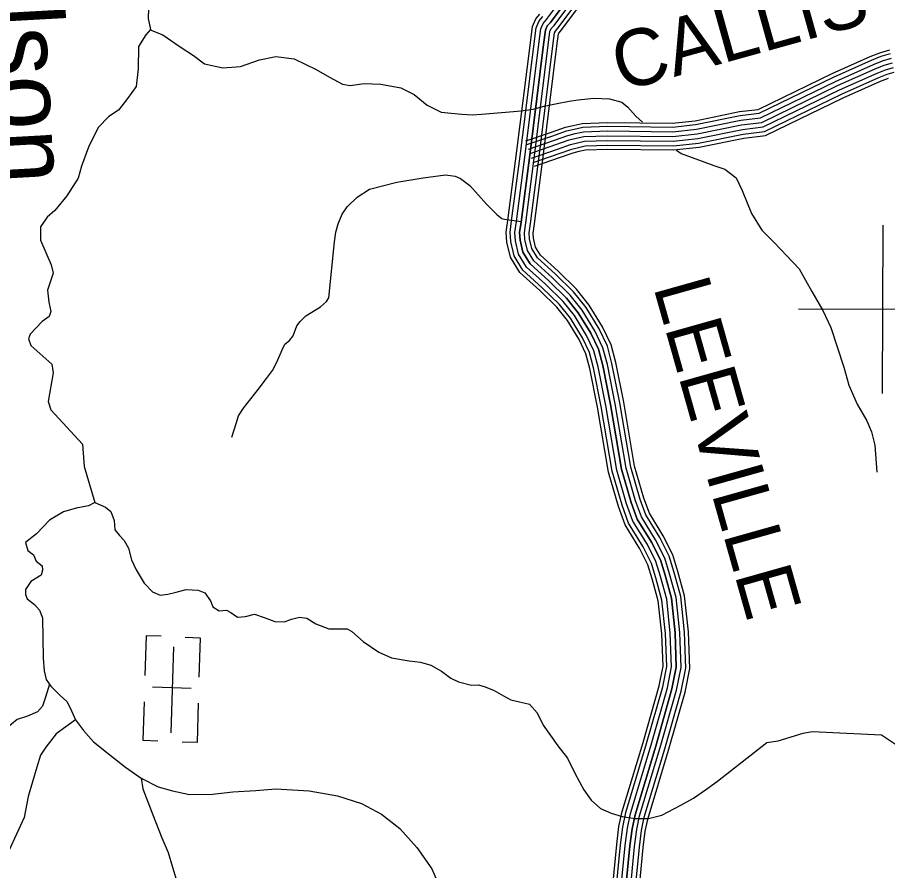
# Model space of a CAD drawing. Extents: x 1788175 to 1969470, y 584502 to 738744.
# Drawn here: x 1839858 to 1845544, y 663962 to 669540 of the extents above; entities that cross this region are included whole.
import ezdxf

# ---------------------------------------------------------------- set-up
doc = ezdxf.new("R2010")
doc.units = 0
for name, color, linetype in [('DESIGN - DRAINAGE - Bridges and Cross Drains Size Text', 7, 'Continuous'), ('DESIGN - ROW - Right-of-Way and Easement Labels', 7, 'Continuous'), ('DESIGN - TRANSPORTATION - Text', 7, 'Continuous'), ('DESIGN - UTILITIES - Cable (Underground) with Text', 7, 'Continuous'), ('SURVEY - CONTOURS - Index with Text', 7, 'Continuous'), ('SURVEY - DRAINAGE - Bridge Hydraulic Data - Points - Locators', 7, 'Continuous'), ('SURVEY - TRANSPORTATION - Roads', 7, 'Continuous')]:
    doc.layers.add(name, color=color, linetype=linetype)

msp = doc.modelspace()

# ---------------------------------------------------------------- linework, layer by layer
at = {"layer": 'DESIGN - TRANSPORTATION - Text'}
for points in [[(1840009.7, 670916.7), (1840054.7, 670749.3), (1840117.9, 670684.5), (1840180.6, 670591.7), (1840291.4, 670504.3), (1840414.5, 670438.7), (1840632, 670255.9), (1840695.1, 670195.1), (1840698.9, 670016.9), (1840711.4, 669894.6), (1840719.3, 669732.4), (1840712.8, 669532.3), (1840727.9, 669460), (1840697.5, 669426.4), (1840648.6, 669348.9), (1840646.8, 669204.8), (1840633.4, 669088.8), (1840576.4, 669009.5), (1840517.6, 668934.1), (1840455.1, 668892.8), (1840386.3, 668819.6), (1840322.7, 668692.3), (1840277.2, 668566.7)], [(1840726.3, 669458.2), (1840807.4, 669425), (1840914.4, 669351.7), (1841007.5, 669290.5), (1841080.8, 669237.5), (1841200.3, 669210.1), (1841316.3, 669218.7), (1841438.7, 669263.2), (1841546.8, 669283.9), (1841665.4, 669269.7), (1841809.5, 669198.7), (1841896.8, 669149.6), (1841982.1, 669102.5), (1842032, 669093.9), (1842124, 669108.8), (1842231.9, 669103.5), (1842363.4, 669079.8), (1842450.8, 669036.7), (1842535.9, 668967.1)], [(1842535.9, 668967.1), (1842627.2, 668919.9), (1842692.8, 668913.3), (1842761.7, 668906.8), (1842830.5, 668903.5), (1842889.6, 668906.8), (1842994.5, 668916.6), (1843073.2, 668923.2), (1843148.6, 668929.7), (1843227.3, 668939.6), (1843299.5, 668959.3), (1843374.9, 668975.6), (1843463.5, 668992), (1843522.5, 669001.9), (1843624.1, 669011.7), (1843725.8, 669008.4), (1843807.8, 668985.5), (1843847.1, 668952.7), (1843899.6, 668893.7), (1843942.2, 668854.3)], [(1844163.9, 668671.8), (1844194.2, 668651.2), (1844333.4, 668599.5), (1844408.9, 668572.6), (1844480.6, 668547.7), (1844553.8, 668490.7), (1844594.7, 668408.2), (1844654.7, 668257.3), (1844721.3, 668148.4), (1844802.2, 668069.3), (1844885, 667980.2), (1844965.9, 667897.2), (1845048, 667748.1), (1845120.3, 667623.1), (1845172.9, 667512.3), (1845257.6, 667253.1), (1845290.1, 667136.6), (1845344.4, 667011.8), (1845409, 666902.9), (1845438.1, 666830.5), (1845461, 666744.2), (1845472.7, 666565.9)], [(1840277.2, 668566.7), (1840254.3, 668488.9), (1840180.9, 668373.7), (1840101.8, 668278.6), (1840051.3, 668233.1), (1840008.6, 668171.6), (1840009.6, 668082.7), (1840077.4, 667922.6), (1840092, 667868.4), (1840055.3, 667756.7), (1840062.4, 667678.5), (1840075.6, 667616.3), (1840065.3, 667584.3), (1840018.8, 667552.9), (1839940.7, 667468.4), (1839929.5, 667437.9), (1839946.5, 667396), (1840083.3, 667273.9), (1840091.4, 667216.4), (1840059.5, 667028.1), (1840075.5, 666973.7), (1840282.5, 666749), (1840294.7, 666604.7), (1840363.7, 666367.7), (1840321.4, 666346.2), (1840241.3, 666331.2), (1840159.1, 666308.1), (1840067.3, 666252.7), (1839981.5, 666164.2), (1839910.9, 666107), (1839925.3, 666053.8), (1839963, 666027.3), (1839979.3, 665986), (1840018.8, 665953.5), (1840021.9, 665925.9), (1840012.1, 665893.5), (1839945.7, 665852.3), (1839911, 665800.7), (1839910.3, 665766.6), (1839922.3, 665738.5), (1839969.8, 665701.9), (1840003, 665665.2), (1840022.6, 665615.2), (1840025.3, 665350.9)], [(1840363.7, 666367.7), (1840433.2, 666338.8), (1840468.8, 666310.4), (1840490.1, 666250.1), (1840495.3, 666189.9), (1840524.8, 666153.6), (1840556.3, 666119.1), (1840583.7, 666070.8), (1840602.7, 665994.5), (1840633.9, 665928), (1840686.7, 665841.3), (1840740, 665784.6), (1840791.6, 665762), (1840841.7, 665769.4), (1840895.8, 665782.7), (1840959.9, 665800), (1841039.8, 665795), (1841083.5, 665778.4), (1841118.8, 665726), (1841134.3, 665685.7), (1841176, 665661.2), (1841224, 665664.6), (1841251.7, 665650.3), (1841295.3, 665619.7), (1841347.3, 665623.1), (1841407.4, 665638.4), (1841469.1, 665617.6), (1841540.7, 665590.7), (1841602.6, 665588), (1841648.8, 665605.4), (1841700.9, 665618.8), (1841748.7, 665612.2), (1841808.2, 665575.5), (1841893.7, 665542.4), (1842013.6, 665542.9), (1842043.3, 665524.6), (1842116.5, 665459.6), (1842219.5, 665390.3), (1842302.9, 665353.3), (1842418.6, 665333.8), (1842492.4, 665324.9), (1842560.1, 665306.1), (1842629.5, 665265.2), (1842688.9, 665220.5), (1842740.5, 665195.8), (1842824.2, 665174.8), (1842870.1, 665176.2), (1842913.9, 665163.7), (1842973.5, 665138.9), (1843035, 665104.1), (1843082.7, 665077.5), (1843130.5, 665067), (1843204.2, 665050), (1843253.4, 664993.4), (1843292.4, 664912.9), (1843388.6, 664777.6), (1843451.5, 664696.7), (1843502.2, 664594), (1843558.8, 664491.2), (1843607.9, 664422.6), (1843667.2, 664367.8), (1843738.7, 664336.9), (1843810.4, 664316), (1843894.1, 664303), (1843982, 664301.9), (1844068.2, 664324.9), (1844192.9, 664389.5), (1844275.4, 664436.5), (1844354, 664489.6), (1844432.6, 664546.7), (1844755.4, 664799), (1844829.5, 664810.1), (1844991.9, 664860.2), (1845052, 664871.5), (1845503.3, 664850), (1845622.1, 664770.4)], [(1840025.3, 665350.9), (1840032.3, 665268.7), (1840045.5, 665210.5), (1840077, 665168.1), (1840138.1, 665107.3), (1840179.6, 665066.8), (1840203.1, 665026.5), (1840238, 664948), (1840289.1, 664877.3), (1840354.1, 664804.4), (1840461, 664719), (1840563.8, 664637.7), (1840666.8, 664566.4), (1840778, 664509), (1840871.6, 664483.9), (1840981.2, 664460.5), (1841133, 664460.7), (1841265.1, 664477.1), (1841415, 664485.3), (1841547, 664495.7), (1841764.6, 664483), (1841950, 664450.7), (1842105.2, 664400.8), (1842236.2, 664331.2), (1842356.9, 664237.6), (1842467.3, 664114.2), (1842565.4, 663972.8), (1842647, 663785.7)], [(1840067.9, 665180.3), (1840042.1, 665096.5), (1840021.4, 665036.7), (1839988.9, 664999), (1839924.7, 664971.8), (1839856.5, 664950.6), (1839818.1, 664919), (1839769.6, 664875.6), (1839721.1, 664828.1), (1839674.5, 664772.6), (1839624.1, 664741.2), (1839588, 664729.7), (1839556.4, 664758.1), (1839519.4, 664832.6), (1839467.9, 664869.2), (1839398.1, 664884.1), (1839354.1, 664874.6), (1839278.3, 664885.6), (1839238.7, 664895.2)], [(1840238, 664948), (1840111.5, 664856.8), (1840044.4, 664769.5), (1840007.8, 664715.9), (1839984.9, 664638.1), (1839928.5, 664446.6), (1839900.8, 664308.8), (1839802.2, 664091.8), (1839720.4, 663938.7)], [(1840666.8, 664566.4), (1840677.7, 664497.1), (1840743.5, 664326.1), (1840801.6, 664177.3), (1840842.3, 664080.7), (1840871.1, 663984.3), (1840911.4, 663855.7)]]:
    msp.add_lwpolyline(points, dxfattribs=at)
at = {"layer": 'DESIGN - UTILITIES - Cable (Underground) with Text'}
for p, q in [((1840698.3, 665497.4), (1840690.3, 665236.7)), ((1840797.9, 665494.4), (1840698.9, 665497.4)), ((1841054.4, 665482.7), (1840954.7, 665485.7)), ((1841046.4, 665226.1), (1841054.3, 665482.7)), ((1840994.2, 665153.2), (1840740.7, 665160.9)), ((1840685.2, 665065.9), (1840677.5, 664814.6)), ((1841033.5, 664799.7), (1841041.3, 665057.7)), ((1840677.6, 664814.5), (1840775.8, 664811.5)), ((1841033.3, 664799.7), (1840933.8, 664802.8))]:
    msp.add_line(p, q, dxfattribs=at)
msp.add_lwpolyline([(1840877.1, 665424.6), (1840859.9, 664861.8)], dxfattribs=at)
at = {"layer": 'SURVEY - CONTOURS - Index with Text'}
for points in [[(1843786, 663681.6), (1843829.5, 664126.5), (1843843.5, 664240.1), (1843863.6, 664334.5), (1843999.2, 664783.7), (1844104.9, 665156.9), (1844132.3, 665293.8), (1844124.2, 665513.5), (1844100.4, 665736.5), (1844059.7, 665884.6), (1844030.3, 665982.3), (1843974.1, 666093.7), (1843879.8, 666247), (1843838.1, 666359.7), (1843775, 666579.8), (1843703.9, 667002.6), (1843652.5, 667256.4), (1843625.2, 667359.3), (1843577, 667460.1), (1843497.1, 667590.6), (1843423.2, 667683), (1843309, 667795.3), (1843184, 667908), (1843132.5, 667993), (1843112.1, 668078.7), (1843108.5, 668134.5), (1843118.1, 668205.4), (1843177.6, 668660.7), (1843265.2, 669365.9), (1843277.3, 669464.4), (1843293.5, 669500.6), (1843316.1, 669526.9), (1843647.8, 669972)], [(1843673.4, 669954.4), (1843340.3, 669507.5), (1843320, 669483.8), (1843307.5, 669456), (1843295.9, 669362.1), (1843208.3, 668656.8), (1843148.8, 668201.3), (1843139.7, 668133.4), (1843142.8, 668083.3), (1843161.5, 668004.9), (1843208.2, 667928), (1843330.2, 667817.9), (1843446.2, 667703.8), (1843522.6, 667608.4), (1843604.3, 667474.9), (1843654.5, 667370), (1843682.7, 667263.4), (1843734.4, 667008.3), (1843805.3, 666586.7), (1843867.6, 666369.4), (1843907.8, 666260.6), (1844001.2, 666108.9), (1844059.2, 665993.8), (1844089.5, 665893.2), (1844130.9, 665742.3), (1844155.1, 665515.7), (1844163.4, 665291.3), (1844135.1, 665149.6), (1844029, 664775), (1843893.6, 664326.8), (1843874.1, 664235), (1843860.3, 664123.1), (1843816.9, 663679.4)], [(1843816.9, 663679.4), (1843860.3, 664123.1), (1843874.1, 664235), (1843893.6, 664326.8), (1844029, 664775), (1844135.1, 665149.6), (1844163.4, 665291.3), (1844155.1, 665515.7), (1844130.9, 665742.3), (1844089.5, 665893.2), (1844059.2, 665993.8), (1844001.2, 666108.9), (1843907.8, 666260.6), (1843867.6, 666369.4), (1843805.3, 666586.7), (1843734.4, 667008.3), (1843682.7, 667263.4), (1843654.5, 667370), (1843604.3, 667474.9), (1843522.6, 667608.4), (1843446.2, 667703.8), (1843330.2, 667817.9), (1843208.2, 667928), (1843161.5, 668004.9), (1843142.8, 668083.3), (1843139.7, 668133.4), (1843148.8, 668201.3), (1843208.3, 668656.8), (1843295.9, 669362.1), (1843307.5, 669456), (1843320, 669483.8), (1843340.3, 669507.5), (1843673.4, 669954.4)], [(1843847.9, 663677.1), (1843891.1, 664119.7), (1843904.7, 664229.9), (1843923.7, 664319.1), (1844058.7, 664766.3), (1844165.2, 665142.4), (1844194.5, 665288.8), (1844186.1, 665517.9), (1844161.5, 665748.1), (1844119.3, 665901.8), (1844088.1, 666005.3), (1844028.3, 666124), (1843935.8, 666274.2), (1843897.1, 666379), (1843835.6, 666593.5), (1843764.9, 667013.9), (1843712.9, 667270.5), (1843683.7, 667380.8), (1843631.5, 667489.8), (1843548, 667626.3), (1843469.3, 667724.6), (1843351.5, 667840.4), (1843232.3, 667948), (1843190.5, 668016.8), (1843173.6, 668087.9), (1843170.8, 668132.3), (1843179.5, 668197.2), (1843239.1, 668652.9), (1843326.7, 669358.3), (1843337.7, 669447.6), (1843346.4, 669467), (1843364.5, 669488.1), (1843699, 669936.9)], [(1843878.8, 663674.9), (1843921.9, 664116.3), (1843935.3, 664224.7), (1843953.7, 664311.3), (1844088.5, 664757.6), (1844195.4, 665135.1), (1844225.6, 665286.3), (1844217, 665520.1), (1844192.1, 665753.9), (1844149.1, 665910.3), (1844117, 666016.9), (1844055.3, 666139.1), (1843963.8, 666287.8), (1843926.6, 666388.7), (1843865.9, 666600.4), (1843795.3, 667019.6), (1843743.1, 667277.5), (1843712.9, 667391.5), (1843658.8, 667504.6), (1843573.4, 667644.1), (1843492.3, 667745.4), (1843372.8, 667863), (1843256.5, 667968), (1843219.6, 668028.7), (1843204.4, 668092.5), (1843201.9, 668131.2), (1843210.3, 668193.2), (1843269.8, 668649), (1843357.5, 669354.5), (1843367.9, 669439.2), (1843372.9, 669450.2), (1843388.7, 669468.7), (1843724.6, 669919.4)], [(1843904.5, 663673), (1843947.5, 664113.5), (1843960.7, 664220.5), (1843978.7, 664304.9), (1844113.1, 664750.4), (1844220.4, 665129), (1844251.4, 665284.2), (1844242.7, 665522), (1844217.4, 665758.7), (1844173.8, 665917.4), (1844141, 666026.4), (1844077.8, 666151.7), (1843987.1, 666299.1), (1843951, 666396.7), (1843891, 666606.1), (1843820.6, 667024.3), (1843768.1, 667283.4), (1843737.2, 667400.4), (1843681.4, 667516.9), (1843594.5, 667658.9), (1843511.4, 667762.7), (1843390.4, 667881.7), (1843276.5, 667984.5), (1843243.6, 668038.6), (1843229.9, 668096.3), (1843227.8, 668130.3), (1843235.8, 668189.8), (1843295.3, 668645.7), (1843383, 669351.3), (1843392.9, 669432.2), (1843394.8, 669436.3), (1843408.8, 669452.6), (1843745.9, 669904.8)], [(1843730.4, 663685.7), (1843774.1, 664132.7), (1843788.5, 664249.4), (1843809.6, 664348.4), (1843945.7, 664799.3), (1844050.7, 665170), (1844076.4, 665298.3), (1844068.6, 665509.5), (1844045.5, 665726.1), (1844006.1, 665869.2), (1843978.3, 665961.5), (1843925.4, 666066.6), (1843829.4, 666222.5), (1843785.2, 666342.4), (1843720.6, 666567.4), (1843649.1, 666992.5), (1843598.2, 667243.7), (1843572.7, 667339.9), (1843528, 667433.5), (1843451.5, 667558.5), (1843381.8, 667645.6), (1843270.8, 667754.7), (1843140.7, 667872.2), (1843080.3, 667971.5), (1843056.8, 668070.4), (1843052.6, 668136.5), (1843062.8, 668212.7), (1843122.3, 668667.8), (1843209.9, 669372.7), (1843223, 669479.5), (1843246, 669530.8), (1843272.6, 669561.8)], [(1843755.1, 663683.9), (1843798.7, 664129.9), (1843812.9, 664245.3), (1843833.5, 664342.2), (1843969.4, 664792.4), (1844074.8, 665164.2), (1844101.2, 665296.3), (1844093.3, 665511.2), (1844069.8, 665730.7), (1844029.9, 665876), (1844001.4, 665970.7), (1843947, 666078.6), (1843851.7, 666233.3), (1843808.7, 666350.1), (1843744.7, 666572.9), (1843673.4, 666997), (1843622.3, 667249.3), (1843596, 667348.5), (1843549.7, 667445.3), (1843471.7, 667572.8), (1843400.1, 667662.2), (1843287.7, 667772.7), (1843159.9, 667888.1), (1843103.5, 667981), (1843081.3, 668074.1), (1843077.4, 668135.6), (1843087.3, 668209.4), (1843146.8, 668664.6), (1843234.4, 669369.7), (1843247.1, 669472.8), (1843267.1, 669517.4), (1843291.9, 669546.3)]]:
    msp.add_lwpolyline(points, dxfattribs=at)
at = {"layer": 'SURVEY - DRAINAGE - Bridge Hydraulic Data - Points - Locators'}
for p, q in [((1845513.4, 668180.6), (1845509.2, 667080.6)), ((1846061.3, 667628.5), (1844961.3, 667632.7))]:
    msp.add_line(p, q, dxfattribs=at)
at = {"layer": 'SURVEY - TRANSPORTATION - Roads'}
for points in [[(1843179.3, 668732.1), (1843348.5, 668789.9), (1843438.6, 668821.8), (1843489.9, 668834.3), (1843548.7, 668847.4), (1843714.7, 668853.2), (1844136.9, 668848.1), (1844285.8, 668864.5), (1844576.1, 668923.7), (1844697.4, 668938.2), (1845181, 669172.4), (1845429.5, 669283.7), (1845493.9, 669309.2), (1845558.9, 669327.3)], [(1843187.4, 668708.7), (1843356.6, 668766.6), (1843445.7, 668798.1), (1843495.5, 668810.3), (1843551.8, 668822.8), (1843714.9, 668828.5), (1844138.1, 668823.4), (1844289.7, 668840.1), (1844580.1, 668899.2), (1844704.4, 668914.1), (1845191.4, 669150), (1845439.1, 669261), (1845501.7, 669285.7), (1845563.7, 669303)], [(1843197.4, 668679.4), (1843366.8, 668737.3), (1843454.6, 668768.4), (1843502.5, 668780.1), (1843555.8, 668791.9), (1843715.3, 668797.5), (1844139.6, 668792.4), (1844294.5, 668809.4), (1844585, 668868.6), (1844713.2, 668883.9), (1845204.5, 669121.9), (1845451.1, 669232.4), (1845511.6, 669256.3), (1845569.7, 669272.5)], [(1843207.4, 668650), (1843377, 668708), (1843463.4, 668738.6), (1843509.6, 668749.9), (1843559.7, 668761.1), (1843715.6, 668766.5), (1844141.1, 668761.4), (1844299.3, 668778.7), (1844590, 668838), (1844722.1, 668853.8), (1845217.6, 669093.8), (1845463.2, 669203.8), (1845521.5, 669226.9), (1845575.7, 669242)], [(1843207.4, 668650), (1843377, 668708), (1843463.4, 668738.6), (1843509.6, 668749.9), (1843559.7, 668761.1), (1843715.6, 668766.5), (1844141.1, 668761.4), (1844299.3, 668778.7), (1844590, 668838), (1844722.1, 668853.8), (1845217.6, 669093.8), (1845463.2, 669203.8), (1845521.5, 669226.9), (1845575.7, 669242)], [(1843217.5, 668620.7), (1843387.2, 668678.8), (1843472.3, 668708.9), (1843516.6, 668719.7), (1843563.6, 668730.2), (1843716, 668735.5), (1844142.6, 668730.3), (1844304.1, 668748.1), (1844594.9, 668807.3), (1844730.9, 668823.6), (1845230.7, 669065.7), (1845475.2, 669175.2), (1845531.4, 669197.4), (1845581.7, 669211.5)], [(1843227.5, 668591.4), (1843397.4, 668649.5), (1843481.1, 668679.1), (1843523.6, 668689.5), (1843567.6, 668699.3), (1843716.3, 668704.4), (1844144.2, 668699.3), (1844308.9, 668717.4), (1844599.9, 668776.7), (1844739.8, 668793.5), (1845243.8, 669037.6), (1845487.3, 669146.7), (1845541.3, 669168), (1845587.7, 669180.9)], [(1843235.8, 668567), (1843405.8, 668625.2), (1843488.5, 668654.5), (1843529.5, 668664.5), (1843570.9, 668673.7), (1843716.6, 668678.7), (1844145.4, 668673.6), (1844312.8, 668692), (1844604, 668751.3), (1844747.1, 668768.4), (1845254.7, 669014.3), (1845497.3, 669122.9), (1845549.5, 669143.6)], [(1841259.3, 666795.3), (1841286.7, 666884.9), (1841303.5, 666934.7), (1841334.3, 666984.3), (1841430.3, 667106.8), (1841485.4, 667179.9), (1841524.3, 667231.4), (1841553.2, 667286.9), (1841588.4, 667366.4), (1841605.1, 667404.2), (1841635.4, 667427.7), (1841659.9, 667457.3), (1841683, 667523), (1841705.4, 667552.7), (1841742, 667588.1), (1841838.9, 667648.5), (1841877.4, 667681.9), (1841891.8, 667705.7), (1841929.9, 668073.5), (1841938.9, 668135.4), (1841953.8, 668191.2), (1841978.8, 668252.9), (1842013.6, 668302.3), (1842078.6, 668365.3), (1842159.4, 668418), (1842337.9, 668463.1), (1842508.9, 668490.1), (1842655.2, 668510.1), (1842718.9, 668502.6), (1842753.9, 668486), (1842814, 668441.6), (1842924.9, 668317.2), (1842989.8, 668252), (1843023.3, 668225.4), (1843041.2, 668221.1), (1843149.4, 668205.7)]]:
    msp.add_lwpolyline(points, dxfattribs=at)

# ---------------------------------------------------------------- texts
at = {"layer": 'DESIGN - DRAINAGE - Bridges and Cross Drains Size Text'}
msp.add_text('Wilson', height=475, rotation=273.181, dxfattribs=at).set_placement((1839629.5, 670346))
at = {"layer": 'DESIGN - ROW - Right-of-Way and Easement Labels'}
for s, rotation, p in [('CALLIS', 15.564, (1843803.5, 669054)), ('LEEVILLE', 285.7512, (1844011.7, 667779.1))]:
    msp.add_text(s, height=370, rotation=rotation, dxfattribs=at).set_placement(p)

doc.saveas('drawing.dxf')
